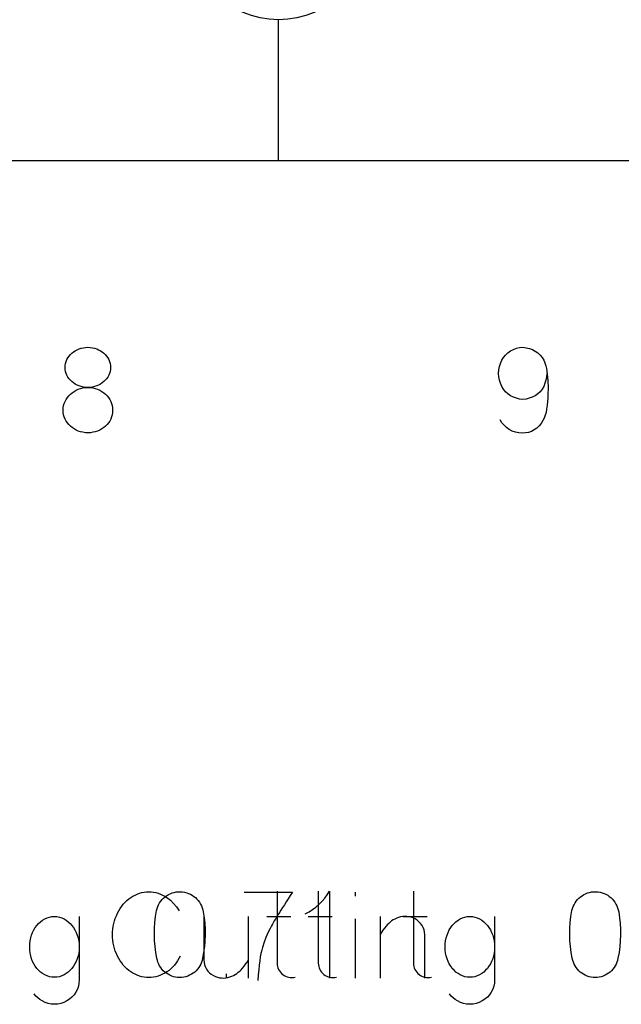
# Model space of a CAD drawing. Header units: inches. Extents: x 1880 to 2363, y -453 to -54.
# Tile 557 of 656: x 1904.664 to 1904.871, y -68.232 to -67.893. Entities that reach past the tile are written whole.
import ezdxf

# ---------------------------------------------------------------- set-up
doc = ezdxf.new("R2010")
doc.units = ezdxf.units.IN
doc.header["$LTSCALE"] = 0.5
doc.header["$MEASUREMENT"] = 0
doc.layers.add('APP-M-S', color=30, linetype='Continuous')

msp = doc.modelspace()

# ---------------------------------------------------------------- linework, layer by layer
at = {"color": 7, "linetype": 'Continuous'}
for p, q in [((1904.68144, -68.00807), (1904.68194, -68.00757)), ((1904.68194, -68.00757), (1904.68249, -68.00712)), ((1904.68249, -68.00712), (1904.68309, -68.00672)), ((1904.68309, -68.00672), (1904.68373, -68.00637)), ((1904.68373, -68.00637), (1904.68442, -68.00608)), ((1904.68442, -68.00608), (1904.68515, -68.00584)), ((1904.68515, -68.00584), (1904.6859, -68.00567)), ((1904.6859, -68.00567), (1904.68668, -68.00557)), ((1904.68668, -68.00557), (1904.68747, -68.00554)), ((1904.68747, -68.00554), (1904.68827, -68.00557)), ((1904.68827, -68.00557), (1904.68904, -68.00567)), ((1904.68904, -68.00567), (1904.68978, -68.00584)), ((1904.68978, -68.00584), (1904.6905, -68.00608)), ((1904.6905, -68.00608), (1904.69118, -68.00637)), ((1904.69118, -68.00637), (1904.69181, -68.00672)), ((1904.69181, -68.00672), (1904.69241, -68.00712)), ((1904.69241, -68.00712), (1904.69296, -68.00757)), ((1904.69296, -68.00757), (1904.69346, -68.00807)), ((1904.83153, -68.00819), (1904.83233, -68.00744)), ((1904.83233, -68.00744), (1904.83324, -68.00678)), ((1904.83324, -68.00678), (1904.83423, -68.00626)), ((1904.83423, -68.00626), (1904.83527, -68.00587)), ((1904.83527, -68.00587), (1904.83635, -68.00563)), ((1904.83635, -68.00563), (1904.83749, -68.00554)), ((1904.83749, -68.00554), (1904.83866, -68.00566)), ((1904.83866, -68.00566), (1904.83976, -68.00593)), ((1904.83976, -68.00593), (1904.8408, -68.00632)), ((1904.8408, -68.00632), (1904.84177, -68.00684)), ((1904.84177, -68.00684), (1904.84267, -68.00749)), ((1904.84267, -68.00749), (1904.84345, -68.00823)), ((1904.67979, -68.01109), (1904.67999, -68.01043)), ((1904.67999, -68.01043), (1904.68026, -68.00979)), ((1904.68026, -68.00979), (1904.6806, -68.00918)), ((1904.6806, -68.00918), (1904.68099, -68.0086)), ((1904.68099, -68.0086), (1904.68144, -68.00807)), ((1904.69346, -68.00807), (1904.69391, -68.0086)), ((1904.69391, -68.0086), (1904.6943, -68.00918)), ((1904.6943, -68.00918), (1904.69464, -68.00979)), ((1904.69464, -68.00979), (1904.69491, -68.01043)), ((1904.69491, -68.01043), (1904.69511, -68.01109)), ((1904.82975, -68.01109), (1904.83024, -68.01002)), ((1904.83024, -68.01002), (1904.83083, -68.00905)), ((1904.83083, -68.00905), (1904.83153, -68.00819)), ((1904.84345, -68.00823), (1904.84413, -68.00907)), ((1904.84413, -68.00907), (1904.8447, -68.01002)), ((1904.8447, -68.01002), (1904.84497, -68.01057)), ((1904.84497, -68.01057), (1904.84522, -68.01122)), ((1904.67964, -68.01246), (1904.67968, -68.01177)), ((1904.67968, -68.01318), (1904.67964, -68.01246)), ((1904.67968, -68.01177), (1904.67979, -68.01109)), ((1904.67979, -68.01386), (1904.67968, -68.01318)), ((1904.67999, -68.01454), (1904.67979, -68.01386)), ((1904.69511, -68.01386), (1904.69491, -68.01454)), ((1904.69511, -68.01109), (1904.69523, -68.01177)), ((1904.69523, -68.01318), (1904.69511, -68.01386)), ((1904.69523, -68.01177), (1904.69526, -68.01246)), ((1904.69526, -68.01246), (1904.69523, -68.01318)), ((1904.82912, -68.01451), (1904.82919, -68.01334)), ((1904.82919, -68.01334), (1904.8294, -68.01219)), ((1904.8294, -68.01219), (1904.82975, -68.01109)), ((1904.84522, -68.01122), (1904.84544, -68.01196)), ((1904.84544, -68.01196), (1904.84563, -68.01279)), ((1904.84563, -68.01279), (1904.8458, -68.01372)), ((1904.8458, -68.01372), (1904.84593, -68.01474)), ((1904.68026, -68.01518), (1904.67999, -68.01454)), ((1904.6806, -68.01579), (1904.68026, -68.01518)), ((1904.68099, -68.01635), (1904.6806, -68.01579)), ((1904.68144, -68.01689), (1904.68099, -68.01635)), ((1904.68194, -68.01737), (1904.68144, -68.01689)), ((1904.68249, -68.01781), (1904.68194, -68.01737)), ((1904.68309, -68.01821), (1904.68249, -68.01781)), ((1904.69241, -68.01781), (1904.69181, -68.01821)), ((1904.69296, -68.01737), (1904.69241, -68.01781)), ((1904.69346, -68.01689), (1904.69296, -68.01737)), ((1904.69391, -68.01635), (1904.69346, -68.01689)), ((1904.6943, -68.01579), (1904.69391, -68.01635)), ((1904.69464, -68.01518), (1904.6943, -68.01579)), ((1904.69491, -68.01454), (1904.69464, -68.01518)), ((1904.82919, -68.01569), (1904.82912, -68.01451)), ((1904.8294, -68.01683), (1904.82919, -68.01569)), ((1904.82975, -68.01794), (1904.8294, -68.01683)), ((1904.84542, -68.01687), (1904.84511, -68.01795)), ((1904.84564, -68.01577), (1904.84542, -68.01687)), ((1904.84574, -68.01466), (1904.84564, -68.01577)), ((1904.84593, -68.01474), (1904.84603, -68.01586)), ((1904.84603, -68.01586), (1904.84611, -68.01706)), ((1904.84611, -68.01706), (1904.84618, -68.01947)), ((1904.68142, -68.02168), (1904.68202, -68.02118)), ((1904.68202, -68.02118), (1904.68268, -68.02073)), ((1904.68268, -68.02073), (1904.68339, -68.02034)), ((1904.68373, -68.01855), (1904.68309, -68.01821)), ((1904.68339, -68.02034), (1904.68413, -68.02)), ((1904.68442, -68.01884), (1904.68373, -68.01855)), ((1904.68413, -68.02), (1904.68493, -68.01973)), ((1904.68515, -68.01907), (1904.68442, -68.01884)), ((1904.68493, -68.01973), (1904.68575, -68.01954)), ((1904.6859, -68.01924), (1904.68515, -68.01907)), ((1904.68575, -68.01954), (1904.6866, -68.01942)), ((1904.68668, -68.01934), (1904.6859, -68.01924)), ((1904.6866, -68.01942), (1904.68747, -68.01938)), ((1904.68747, -68.01938), (1904.68668, -68.01934)), ((1904.68827, -68.01934), (1904.68747, -68.01938)), ((1904.68747, -68.01938), (1904.68835, -68.01942)), ((1904.68904, -68.01924), (1904.68827, -68.01934)), ((1904.68835, -68.01942), (1904.6892, -68.01954)), ((1904.68978, -68.01907), (1904.68904, -68.01924)), ((1904.6892, -68.01954), (1904.69002, -68.01973)), ((1904.6905, -68.01884), (1904.68978, -68.01907)), ((1904.69002, -68.01973), (1904.69081, -68.02)), ((1904.69118, -68.01855), (1904.6905, -68.01884)), ((1904.69081, -68.02), (1904.69156, -68.02034)), ((1904.69181, -68.01821), (1904.69118, -68.01855)), ((1904.69156, -68.02034), (1904.69226, -68.02073)), ((1904.69226, -68.02073), (1904.69292, -68.02118)), ((1904.69292, -68.02118), (1904.69352, -68.02168)), ((1904.83024, -68.01901), (1904.82975, -68.01794)), ((1904.83083, -68.01997), (1904.83024, -68.01901)), ((1904.83153, -68.02083), (1904.83083, -68.01997)), ((1904.83233, -68.02157), (1904.83153, -68.02083)), ((1904.84341, -68.02083), (1904.84261, -68.02157)), ((1904.8441, -68.01997), (1904.84341, -68.02083)), ((1904.8447, -68.01901), (1904.8441, -68.01997)), ((1904.84511, -68.01795), (1904.8447, -68.01901)), ((1904.84618, -68.01947), (1904.84615, -68.02181)), ((1904.67931, -68.0249), (1904.6796, -68.02417)), ((1904.6796, -68.02417), (1904.67996, -68.02348)), ((1904.67996, -68.02348), (1904.68039, -68.02283)), ((1904.68039, -68.02283), (1904.68087, -68.02223)), ((1904.68087, -68.02223), (1904.68142, -68.02168)), ((1904.69352, -68.02168), (1904.69407, -68.02223)), ((1904.69407, -68.02223), (1904.69456, -68.02283)), ((1904.69456, -68.02283), (1904.69499, -68.02348)), ((1904.69499, -68.02348), (1904.69535, -68.02417)), ((1904.69535, -68.02417), (1904.69564, -68.0249)), ((1904.83324, -68.02222), (1904.83233, -68.02157)), ((1904.83423, -68.02274), (1904.83324, -68.02222)), ((1904.83527, -68.02312), (1904.83423, -68.02274)), ((1904.83635, -68.02337), (1904.83527, -68.02312)), ((1904.83749, -68.02348), (1904.83635, -68.02337)), ((1904.83861, -68.02337), (1904.83749, -68.02348)), ((1904.83968, -68.02312), (1904.83861, -68.02337)), ((1904.84071, -68.02274), (1904.83968, -68.02312)), ((1904.84169, -68.02222), (1904.84071, -68.02274)), ((1904.84261, -68.02157), (1904.84169, -68.02222)), ((1904.84599, -68.02424), (1904.84586, -68.02554)), ((1904.84609, -68.02299), (1904.84599, -68.02424)), ((1904.84615, -68.02181), (1904.84609, -68.02299)), ((1904.67894, -68.02721), (1904.67898, -68.02641)), ((1904.67898, -68.02801), (1904.67894, -68.02721)), ((1904.67898, -68.02641), (1904.6791, -68.02565)), ((1904.6791, -68.02565), (1904.67931, -68.0249)), ((1904.69564, -68.0249), (1904.69584, -68.02565)), ((1904.69584, -68.02565), (1904.69597, -68.02641)), ((1904.69597, -68.02641), (1904.69601, -68.02721)), ((1904.69601, -68.02721), (1904.69597, -68.02801)), ((1904.84549, -68.02797), (1904.84521, -68.02897)), ((1904.84569, -68.02692), (1904.84549, -68.02797)), ((1904.84586, -68.02554), (1904.84569, -68.02692)), ((1904.6791, -68.02878), (1904.67898, -68.02801)), ((1904.67931, -68.02954), (1904.6791, -68.02878)), ((1904.6796, -68.03026), (1904.67931, -68.02954)), ((1904.67996, -68.03095), (1904.6796, -68.03026)), ((1904.68039, -68.03159), (1904.67996, -68.03095)), ((1904.69499, -68.03095), (1904.69456, -68.03159)), ((1904.69535, -68.03026), (1904.69499, -68.03095)), ((1904.69564, -68.02954), (1904.69535, -68.03026)), ((1904.69584, -68.02878), (1904.69564, -68.02954)), ((1904.69597, -68.02801), (1904.69584, -68.02878)), ((1904.8303, -68.03153), (1904.8297, -68.03053)), ((1904.84441, -68.03082), (1904.84384, -68.03178)), ((1904.84485, -68.02992), (1904.84441, -68.03082)), ((1904.84521, -68.02897), (1904.84485, -68.02992)), ((1904.68087, -68.03219), (1904.68039, -68.03159)), ((1904.68142, -68.03274), (1904.68087, -68.03219)), ((1904.68202, -68.03324), (1904.68142, -68.03274)), ((1904.68268, -68.03369), (1904.68202, -68.03324)), ((1904.68339, -68.03407), (1904.68268, -68.03369)), ((1904.68413, -68.0344), (1904.68339, -68.03407)), ((1904.68493, -68.03467), (1904.68413, -68.0344)), ((1904.68575, -68.03485), (1904.68493, -68.03467)), ((1904.69002, -68.03467), (1904.6892, -68.03485)), ((1904.69081, -68.0344), (1904.69002, -68.03467)), ((1904.69156, -68.03407), (1904.69081, -68.0344)), ((1904.69226, -68.03369), (1904.69156, -68.03407)), ((1904.69292, -68.03324), (1904.69226, -68.03369)), ((1904.69352, -68.03274), (1904.69292, -68.03324)), ((1904.69407, -68.03219), (1904.69352, -68.03274)), ((1904.69456, -68.03159), (1904.69407, -68.03219)), ((1904.83102, -68.03243), (1904.8303, -68.03153)), ((1904.83185, -68.03321), (1904.83102, -68.03243)), ((1904.8328, -68.03389), (1904.83185, -68.03321)), ((1904.83384, -68.03443), (1904.8328, -68.03389)), ((1904.83493, -68.03482), (1904.83384, -68.03443)), ((1904.84046, -68.03451), (1904.83943, -68.03487)), ((1904.84144, -68.03401), (1904.84046, -68.03451)), ((1904.84235, -68.03337), (1904.84144, -68.03401)), ((1904.84315, -68.03263), (1904.84235, -68.03337)), ((1904.84384, -68.03178), (1904.84315, -68.03263)), ((1904.6866, -68.03497), (1904.68575, -68.03485)), ((1904.68747, -68.035), (1904.6866, -68.03497)), ((1904.68835, -68.03497), (1904.68747, -68.035)), ((1904.6892, -68.03485), (1904.68835, -68.03497)), ((1904.83606, -68.03505), (1904.83493, -68.03482)), ((1904.83724, -68.03513), (1904.83606, -68.03505)), ((1904.83836, -68.03508), (1904.83724, -68.03513)), ((1904.83943, -68.03487), (1904.83836, -68.03508)), ((1904.70373, -68.19439), (1904.70449, -68.19405)), ((1904.70449, -68.19405), (1904.70527, -68.19377)), ((1904.70527, -68.19377), (1904.70606, -68.19356)), ((1904.70606, -68.19356), (1904.70686, -68.19341)), ((1904.70686, -68.19341), (1904.70767, -68.19332)), ((1904.70767, -68.19332), (1904.70849, -68.19329)), ((1904.70849, -68.19329), (1904.70931, -68.19332)), ((1904.70931, -68.19332), (1904.71013, -68.19341)), ((1904.71013, -68.19341), (1904.71093, -68.19356)), ((1904.71093, -68.19356), (1904.71171, -68.19377)), ((1904.71171, -68.19377), (1904.71249, -68.19405)), ((1904.71249, -68.19405), (1904.71325, -68.19439)), ((1904.71463, -68.19462), (1904.71523, -68.19426)), ((1904.71523, -68.19426), (1904.71587, -68.19395)), ((1904.71587, -68.19395), (1904.71653, -68.19368)), ((1904.71653, -68.19368), (1904.71722, -68.19347)), ((1904.71722, -68.19347), (1904.71793, -68.19334)), ((1904.71793, -68.19334), (1904.71866, -68.19326)), ((1904.71866, -68.19326), (1904.71939, -68.19325)), ((1904.71939, -68.19325), (1904.72013, -68.1933)), ((1904.72013, -68.1933), (1904.72084, -68.19341)), ((1904.72084, -68.19341), (1904.72154, -68.19359)), ((1904.72154, -68.19359), (1904.72221, -68.19383)), ((1904.72221, -68.19383), (1904.72286, -68.19412)), ((1904.72286, -68.19412), (1904.72346, -68.19446)), ((1904.74136, -68.19346), (1904.75801, -68.19346)), ((1904.75275, -68.19308), (1904.75275, -68.21786)), ((1904.75801, -68.19346), (1904.75726, -68.1946)), ((1904.76695, -68.19308), (1904.76695, -68.21786)), ((1904.7692, -68.19546), (1904.77005, -68.19429)), ((1904.77005, -68.19429), (1904.77082, -68.19304)), ((1904.77082, -68.19304), (1904.77082, -68.22304)), ((1904.77969, -68.19346), (1904.77969, -68.19474)), ((1904.79978, -68.19308), (1904.79978, -68.21786)), ((1904.85792, -68.19462), (1904.85852, -68.19426)), ((1904.85852, -68.19426), (1904.85915, -68.19395)), ((1904.85915, -68.19395), (1904.85982, -68.19368)), ((1904.85982, -68.19368), (1904.86051, -68.19347)), ((1904.86051, -68.19347), (1904.86122, -68.19334)), ((1904.86122, -68.19334), (1904.86194, -68.19326)), ((1904.86194, -68.19326), (1904.86268, -68.19325)), ((1904.86268, -68.19325), (1904.86342, -68.1933)), ((1904.86342, -68.1933), (1904.86413, -68.19341)), ((1904.86413, -68.19341), (1904.86482, -68.19359)), ((1904.86482, -68.19359), (1904.8655, -68.19383)), ((1904.8655, -68.19383), (1904.86614, -68.19412)), ((1904.86614, -68.19412), (1904.86675, -68.19446)), ((1904.69912, -68.19829), (1904.69967, -68.19759)), ((1904.69967, -68.19759), (1904.70026, -68.19693)), ((1904.70026, -68.19693), (1904.70088, -68.19632)), ((1904.70088, -68.19632), (1904.70154, -68.19576)), ((1904.70154, -68.19576), (1904.70223, -68.19524)), ((1904.70223, -68.19524), (1904.70298, -68.19478)), ((1904.70298, -68.19478), (1904.70373, -68.19439)), ((1904.71156, -68.19837), (1904.71185, -68.19772)), ((1904.71185, -68.19772), (1904.7122, -68.19711)), ((1904.7122, -68.19711), (1904.71261, -68.19653)), ((1904.71261, -68.19653), (1904.71306, -68.19599)), ((1904.71306, -68.19599), (1904.71354, -68.19549)), ((1904.71325, -68.19439), (1904.71401, -68.19478)), ((1904.71354, -68.19549), (1904.71407, -68.19503)), ((1904.71401, -68.19478), (1904.71475, -68.19524)), ((1904.71407, -68.19503), (1904.71463, -68.19462)), ((1904.71475, -68.19524), (1904.71596, -68.1962)), ((1904.71596, -68.1962), (1904.71705, -68.19729)), ((1904.71705, -68.19729), (1904.71803, -68.19852)), ((1904.72346, -68.19446), (1904.72404, -68.19486)), ((1904.72404, -68.19486), (1904.72457, -68.1953)), ((1904.72457, -68.1953), (1904.72507, -68.19579)), ((1904.72507, -68.19579), (1904.72553, -68.19632)), ((1904.72553, -68.19632), (1904.72594, -68.19689)), ((1904.72594, -68.19689), (1904.72631, -68.1975)), ((1904.72631, -68.1975), (1904.72663, -68.19814)), ((1904.75524, -68.19774), (1904.75464, -68.19868)), ((1904.75588, -68.19674), (1904.75524, -68.19774)), ((1904.75656, -68.1957), (1904.75588, -68.19674)), ((1904.75726, -68.1946), (1904.75656, -68.1957)), ((1904.76614, -68.19855), (1904.76723, -68.1976)), ((1904.76723, -68.1976), (1904.76826, -68.19657)), ((1904.76826, -68.19657), (1904.7692, -68.19546)), ((1904.85484, -68.19837), (1904.85514, -68.19772)), ((1904.85514, -68.19772), (1904.85549, -68.19711)), ((1904.85549, -68.19711), (1904.85589, -68.19653)), ((1904.85589, -68.19653), (1904.85634, -68.19599)), ((1904.85634, -68.19599), (1904.85683, -68.19549)), ((1904.85683, -68.19549), (1904.85735, -68.19503)), ((1904.85735, -68.19503), (1904.85792, -68.19462)), ((1904.86675, -68.19446), (1904.86732, -68.19486)), ((1904.86732, -68.19486), (1904.86786, -68.1953)), ((1904.86786, -68.1953), (1904.86836, -68.19579)), ((1904.86836, -68.19579), (1904.86881, -68.19632)), ((1904.86881, -68.19632), (1904.86922, -68.19689)), ((1904.86922, -68.19689), (1904.8696, -68.1975)), ((1904.8696, -68.1975), (1904.86992, -68.19814)), ((1904.69728, -68.20154), (1904.69768, -68.20067)), ((1904.69768, -68.20067), (1904.69812, -68.19983)), ((1904.69812, -68.19983), (1904.6986, -68.19904)), ((1904.6986, -68.19904), (1904.69912, -68.19829)), ((1904.7108, -68.20182), (1904.71114, -68.19976)), ((1904.71114, -68.19976), (1904.71132, -68.19905)), ((1904.71132, -68.19905), (1904.71156, -68.19837)), ((1904.71803, -68.19852), (1904.7189, -68.19988)), ((1904.72663, -68.19814), (1904.7269, -68.19881)), ((1904.7269, -68.19881), (1904.72711, -68.1995)), ((1904.72711, -68.1995), (1904.72726, -68.20021)), ((1904.72726, -68.20021), (1904.72756, -68.20221)), ((1904.75354, -68.20043), (1904.75304, -68.20123)), ((1904.75407, -68.19958), (1904.75354, -68.20043)), ((1904.75464, -68.19868), (1904.75407, -68.19958)), ((1904.76245, -68.20083), (1904.76375, -68.20016)), ((1904.76375, -68.20016), (1904.76497, -68.1994)), ((1904.76497, -68.1994), (1904.76614, -68.19855)), ((1904.85409, -68.20182), (1904.85443, -68.19976)), ((1904.85443, -68.19976), (1904.8546, -68.19905)), ((1904.8546, -68.19905), (1904.85484, -68.19837)), ((1904.86992, -68.19814), (1904.87019, -68.19881)), ((1904.87019, -68.19881), (1904.8704, -68.1995)), ((1904.8704, -68.1995), (1904.87055, -68.20021)), ((1904.87055, -68.20021), (1904.87084, -68.20221)), ((1904.66988, -68.20488), (1904.67048, -68.2042)), ((1904.67048, -68.2042), (1904.67114, -68.20359)), ((1904.67114, -68.20359), (1904.67184, -68.20307)), ((1904.67184, -68.20307), (1904.67259, -68.20262)), ((1904.67259, -68.20262), (1904.67339, -68.20225)), ((1904.67339, -68.20225), (1904.67421, -68.20199)), ((1904.67421, -68.20199), (1904.67506, -68.20184)), ((1904.67506, -68.20184), (1904.67593, -68.20178)), ((1904.67593, -68.20178), (1904.67681, -68.20184)), ((1904.67681, -68.20184), (1904.67766, -68.20199)), ((1904.67766, -68.20199), (1904.67848, -68.20225)), ((1904.67848, -68.20225), (1904.67927, -68.20262)), ((1904.67927, -68.20262), (1904.68002, -68.20307)), ((1904.68002, -68.20307), (1904.68072, -68.20359)), ((1904.68072, -68.20359), (1904.68137, -68.2042)), ((1904.68137, -68.2042), (1904.68198, -68.20488)), ((1904.68447, -68.20178), (1904.68447, -68.22367)), ((1904.69622, -68.20519), (1904.6964, -68.20426)), ((1904.6964, -68.20426), (1904.69664, -68.20334)), ((1904.69664, -68.20334), (1904.69693, -68.20244)), ((1904.69693, -68.20244), (1904.69728, -68.20154)), ((1904.71042, -68.20593), (1904.71056, -68.20388)), ((1904.71056, -68.20388), (1904.7108, -68.20182)), ((1904.72745, -68.20178), (1904.72745, -68.21678)), ((1904.72756, -68.20221), (1904.72776, -68.20421)), ((1904.72776, -68.20421), (1904.72787, -68.20621)), ((1904.74286, -68.22304), (1904.74286, -68.20178)), ((1904.74919, -68.20183), (1904.75752, -68.20183)), ((1904.7511, -68.20449), (1904.75081, -68.20501)), ((1904.75142, -68.20394), (1904.7511, -68.20449)), ((1904.75177, -68.20333), (1904.75142, -68.20394)), ((1904.75216, -68.20268), (1904.75177, -68.20333)), ((1904.75258, -68.20198), (1904.75216, -68.20268)), ((1904.75304, -68.20123), (1904.75258, -68.20198)), ((1904.76339, -68.20183), (1904.77171, -68.20183)), ((1904.77969, -68.20262), (1904.77969, -68.22304)), ((1904.78824, -68.20178), (1904.78824, -68.22304)), ((1904.79122, -68.20416), (1904.79075, -68.20463)), ((1904.79171, -68.20373), (1904.79122, -68.20416)), ((1904.79224, -68.20334), (1904.79171, -68.20373)), ((1904.79279, -68.20298), (1904.79224, -68.20334)), ((1904.79337, -68.20267), (1904.79279, -68.20298)), ((1904.79399, -68.2024), (1904.79337, -68.20267)), ((1904.79462, -68.20216), (1904.79399, -68.2024)), ((1904.79533, -68.20196), (1904.79462, -68.20216)), ((1904.79605, -68.20184), (1904.79533, -68.20196)), ((1904.79677, -68.20179), (1904.79605, -68.20184)), ((1904.79621, -68.20183), (1904.80454, -68.20183)), ((1904.7975, -68.20181), (1904.79677, -68.20179)), ((1904.79822, -68.2019), (1904.7975, -68.20181)), ((1904.79894, -68.20206), (1904.79822, -68.2019)), ((1904.79963, -68.2023), (1904.79894, -68.20206)), ((1904.8003, -68.20262), (1904.79963, -68.2023)), ((1904.80102, -68.20307), (1904.8003, -68.20262)), ((1904.80167, -68.20359), (1904.80102, -68.20307)), ((1904.80223, -68.2042), (1904.80167, -68.20359)), ((1904.80272, -68.20488), (1904.80223, -68.2042)), ((1904.81316, -68.20488), (1904.81377, -68.2042)), ((1904.81377, -68.2042), (1904.81442, -68.20359)), ((1904.81442, -68.20359), (1904.81513, -68.20307)), ((1904.81513, -68.20307), (1904.81588, -68.20262)), ((1904.81588, -68.20262), (1904.81667, -68.20225)), ((1904.81667, -68.20225), (1904.81749, -68.20199)), ((1904.81749, -68.20199), (1904.81834, -68.20184)), ((1904.81834, -68.20184), (1904.81922, -68.20178)), ((1904.81922, -68.20178), (1904.82009, -68.20184)), ((1904.82009, -68.20184), (1904.82095, -68.20199)), ((1904.82095, -68.20199), (1904.82176, -68.20225)), ((1904.82176, -68.20225), (1904.82255, -68.20262)), ((1904.82255, -68.20262), (1904.8233, -68.20307)), ((1904.8233, -68.20307), (1904.82401, -68.20359)), ((1904.82401, -68.20359), (1904.82466, -68.2042)), ((1904.82466, -68.2042), (1904.82526, -68.20488)), ((1904.82776, -68.20178), (1904.82776, -68.22367)), ((1904.85371, -68.20593), (1904.85385, -68.20388)), ((1904.85385, -68.20388), (1904.85409, -68.20182)), ((1904.87084, -68.20221), (1904.87105, -68.20421)), ((1904.87105, -68.20421), (1904.87116, -68.20621)), ((1904.66806, -68.20821), (1904.66842, -68.20729)), ((1904.66842, -68.20729), (1904.66885, -68.20642)), ((1904.66885, -68.20642), (1904.66933, -68.20562)), ((1904.66933, -68.20562), (1904.66988, -68.20488)), ((1904.68198, -68.20488), (1904.68253, -68.20562)), ((1904.68253, -68.20562), (1904.68301, -68.20642)), ((1904.68301, -68.20642), (1904.68344, -68.20729)), ((1904.68344, -68.20729), (1904.68381, -68.20821)), ((1904.69598, -68.20808), (1904.696, -68.20711)), ((1904.696, -68.20711), (1904.69608, -68.20614)), ((1904.69608, -68.20614), (1904.69622, -68.20519)), ((1904.71039, -68.20799), (1904.71042, -68.20593)), ((1904.72787, -68.20621), (1904.72789, -68.2082)), ((1904.74959, -68.2074), (1904.7489, -68.20901)), ((1904.75035, -68.20589), (1904.74959, -68.2074)), ((1904.75056, -68.20547), (1904.75035, -68.20589)), ((1904.75081, -68.20501), (1904.75056, -68.20547)), ((1904.78925, -68.20653), (1904.78824, -68.20804)), ((1904.79031, -68.20514), (1904.78925, -68.20653)), ((1904.79075, -68.20463), (1904.79031, -68.20514)), ((1904.80312, -68.20561), (1904.80272, -68.20488)), ((1904.8034, -68.20638), (1904.80312, -68.20561)), ((1904.80358, -68.20719), (1904.8034, -68.20638)), ((1904.80366, -68.20804), (1904.80358, -68.20719)), ((1904.81134, -68.20821), (1904.81171, -68.20729)), ((1904.81171, -68.20729), (1904.81213, -68.20642)), ((1904.81213, -68.20642), (1904.81262, -68.20562)), ((1904.81262, -68.20562), (1904.81316, -68.20488)), ((1904.82526, -68.20488), (1904.82581, -68.20562)), ((1904.82581, -68.20562), (1904.8263, -68.20642)), ((1904.8263, -68.20642), (1904.82672, -68.20729)), ((1904.82672, -68.20729), (1904.82709, -68.20821)), ((1904.85367, -68.20799), (1904.85371, -68.20593)), ((1904.87116, -68.20621), (1904.87117, -68.2082)), ((1904.6674, -68.21227), (1904.66744, -68.21121)), ((1904.66744, -68.21121), (1904.66756, -68.21018)), ((1904.66756, -68.21018), (1904.66777, -68.20918)), ((1904.66777, -68.20918), (1904.66806, -68.20821)), ((1904.68381, -68.20821), (1904.6841, -68.20918)), ((1904.6841, -68.20918), (1904.6843, -68.21018)), ((1904.6843, -68.21018), (1904.68443, -68.21121)), ((1904.68443, -68.21121), (1904.68447, -68.21227)), ((1904.696, -68.20905), (1904.69598, -68.20808)), ((1904.69608, -68.21001), (1904.696, -68.20905)), ((1904.69622, -68.21095), (1904.69608, -68.21001)), ((1904.6964, -68.21187), (1904.69622, -68.21095)), ((1904.71045, -68.21005), (1904.71039, -68.20799)), ((1904.71063, -68.2121), (1904.71045, -68.21005)), ((1904.72781, -68.21019), (1904.72764, -68.21219)), ((1904.72789, -68.2082), (1904.72781, -68.21019)), ((1904.74827, -68.2107), (1904.7477, -68.21248)), ((1904.7489, -68.20901), (1904.74827, -68.2107)), ((1904.80365, -68.22304), (1904.80366, -68.20804)), ((1904.81068, -68.21227), (1904.81072, -68.21121)), ((1904.81072, -68.21121), (1904.81085, -68.21018)), ((1904.81085, -68.21018), (1904.81105, -68.20918)), ((1904.81105, -68.20918), (1904.81134, -68.20821)), ((1904.82709, -68.20821), (1904.82738, -68.20918)), ((1904.82738, -68.20918), (1904.82759, -68.21018)), ((1904.82759, -68.21018), (1904.82771, -68.21121)), ((1904.82771, -68.21121), (1904.82776, -68.21227)), ((1904.85374, -68.21005), (1904.85367, -68.20799)), ((1904.85391, -68.2121), (1904.85374, -68.21005)), ((1904.8711, -68.21019), (1904.87092, -68.21219)), ((1904.87117, -68.2082), (1904.8711, -68.21019)), ((1904.66744, -68.21335), (1904.6674, -68.21227)), ((1904.66756, -68.21439), (1904.66744, -68.21335)), ((1904.66777, -68.2154), (1904.66756, -68.21439)), ((1904.6843, -68.21439), (1904.6841, -68.2154)), ((1904.68443, -68.21335), (1904.6843, -68.21439)), ((1904.68447, -68.21227), (1904.68443, -68.21335)), ((1904.69664, -68.21279), (1904.6964, -68.21187)), ((1904.69693, -68.2137), (1904.69664, -68.21279)), ((1904.69728, -68.21458), (1904.69693, -68.2137)), ((1904.69768, -68.21546), (1904.69728, -68.21458)), ((1904.7109, -68.21416), (1904.71063, -68.2121)), ((1904.71127, -68.21621), (1904.7109, -68.21416)), ((1904.72737, -68.21418), (1904.72702, -68.21617)), ((1904.72764, -68.21219), (1904.72737, -68.21418)), ((1904.74717, -68.21452), (1904.74694, -68.21573)), ((1904.74742, -68.21343), (1904.74717, -68.21452)), ((1904.7477, -68.21248), (1904.74742, -68.21343)), ((1904.81072, -68.21335), (1904.81068, -68.21227)), ((1904.81085, -68.21439), (1904.81072, -68.21335)), ((1904.81105, -68.2154), (1904.81085, -68.21439)), ((1904.82759, -68.21439), (1904.82738, -68.2154)), ((1904.82771, -68.21335), (1904.82759, -68.21439)), ((1904.82776, -68.21227), (1904.82771, -68.21335)), ((1904.85418, -68.21416), (1904.85391, -68.2121)), ((1904.85455, -68.21621), (1904.85418, -68.21416)), ((1904.87066, -68.21418), (1904.8703, -68.21617)), ((1904.87092, -68.21219), (1904.87066, -68.21418)), ((1904.66806, -68.21637), (1904.66777, -68.2154)), ((1904.66842, -68.21729), (1904.66806, -68.21637)), ((1904.66885, -68.21815), (1904.66842, -68.21729)), ((1904.68344, -68.21729), (1904.68301, -68.21815)), ((1904.68381, -68.21637), (1904.68344, -68.21729)), ((1904.6841, -68.2154), (1904.68381, -68.21637)), ((1904.69812, -68.2163), (1904.69768, -68.21546)), ((1904.6986, -68.21709), (1904.69812, -68.2163)), ((1904.69912, -68.21783), (1904.6986, -68.21709)), ((1904.69967, -68.21853), (1904.69912, -68.21783)), ((1904.71143, -68.21692), (1904.71127, -68.21621)), ((1904.71163, -68.21759), (1904.71143, -68.21692)), ((1904.7119, -68.21824), (1904.71163, -68.21759)), ((1904.71786, -68.21782), (1904.71732, -68.21853)), ((1904.71838, -68.21708), (1904.71786, -68.21782)), ((1904.71886, -68.21629), (1904.71838, -68.21708)), ((1904.71931, -68.21546), (1904.71886, -68.21629)), ((1904.72665, -68.21759), (1904.72638, -68.21824)), ((1904.72686, -68.21692), (1904.72665, -68.21759)), ((1904.72702, -68.21621), (1904.72686, -68.21692)), ((1904.72745, -68.21678), (1904.72752, -68.21763)), ((1904.72752, -68.21763), (1904.7277, -68.21845)), ((1904.74185, -68.21824), (1904.74236, -68.21752)), ((1904.74236, -68.21752), (1904.74286, -68.21678)), ((1904.74674, -68.21708), (1904.74656, -68.21856)), ((1904.74694, -68.21573), (1904.74674, -68.21708)), ((1904.75275, -68.21786), (1904.75278, -68.21844)), ((1904.76695, -68.21786), (1904.76698, -68.21844)), ((1904.79978, -68.21786), (1904.79981, -68.21844)), ((1904.81134, -68.21637), (1904.81105, -68.2154)), ((1904.81171, -68.21729), (1904.81134, -68.21637)), ((1904.81213, -68.21815), (1904.81171, -68.21729)), ((1904.82672, -68.21729), (1904.8263, -68.21815)), ((1904.82709, -68.21637), (1904.82672, -68.21729)), ((1904.82738, -68.2154), (1904.82709, -68.21637)), ((1904.85471, -68.21692), (1904.85455, -68.21621)), ((1904.85492, -68.21759), (1904.85471, -68.21692)), ((1904.85518, -68.21824), (1904.85492, -68.21759)), ((1904.86994, -68.21759), (1904.86967, -68.21824)), ((1904.87015, -68.21692), (1904.86994, -68.21759)), ((1904.8703, -68.21621), (1904.87015, -68.21692)), ((1904.66933, -68.21895), (1904.66885, -68.21815)), ((1904.66988, -68.21969), (1904.66933, -68.21895)), ((1904.67048, -68.22035), (1904.66988, -68.21969)), ((1904.67114, -68.22095), (1904.67048, -68.22035)), ((1904.67184, -68.22147), (1904.67114, -68.22095)), ((1904.67259, -68.22193), (1904.67184, -68.22147)), ((1904.68002, -68.22147), (1904.67927, -68.22193)), ((1904.68072, -68.22095), (1904.68002, -68.22147)), ((1904.68137, -68.22035), (1904.68072, -68.22095)), ((1904.68198, -68.21969), (1904.68137, -68.22035)), ((1904.68253, -68.21895), (1904.68198, -68.21969)), ((1904.68301, -68.21815), (1904.68253, -68.21895)), ((1904.70026, -68.21919), (1904.69967, -68.21853)), ((1904.70088, -68.21981), (1904.70026, -68.21919)), ((1904.70154, -68.22037), (1904.70088, -68.21981)), ((1904.70223, -68.22089), (1904.70154, -68.22037)), ((1904.70298, -68.22135), (1904.70223, -68.22089)), ((1904.70373, -68.22174), (1904.70298, -68.22135)), ((1904.71222, -68.21886), (1904.7119, -68.21824)), ((1904.7126, -68.21944), (1904.71222, -68.21886)), ((1904.71302, -68.21998), (1904.7126, -68.21944)), ((1904.71348, -68.22048), (1904.71302, -68.21998)), ((1904.71401, -68.22135), (1904.71325, -68.22174)), ((1904.71399, -68.22095), (1904.71348, -68.22048)), ((1904.71453, -68.22137), (1904.71399, -68.22095)), ((1904.71475, -68.22089), (1904.71401, -68.22135)), ((1904.71511, -68.22174), (1904.71453, -68.22137)), ((1904.71545, -68.22037), (1904.71475, -68.22089)), ((1904.71611, -68.2198), (1904.71545, -68.22037)), ((1904.71674, -68.21919), (1904.71611, -68.2198)), ((1904.71732, -68.21853), (1904.71674, -68.21919)), ((1904.72376, -68.22137), (1904.72318, -68.22174)), ((1904.7243, -68.22095), (1904.72376, -68.22137)), ((1904.72481, -68.22048), (1904.7243, -68.22095)), ((1904.72527, -68.21998), (1904.72481, -68.22048)), ((1904.72569, -68.21944), (1904.72527, -68.21998)), ((1904.72606, -68.21886), (1904.72569, -68.21944)), ((1904.72638, -68.21824), (1904.72606, -68.21886)), ((1904.7277, -68.21845), (1904.72798, -68.21922)), ((1904.72798, -68.21922), (1904.72836, -68.21996)), ((1904.72836, -68.21996), (1904.72884, -68.22063)), ((1904.72884, -68.22063), (1904.7294, -68.22123)), ((1904.7294, -68.22123), (1904.73004, -68.22174)), ((1904.73827, -68.2218), (1904.73882, -68.22145)), ((1904.73882, -68.22145), (1904.73935, -68.22105)), ((1904.73935, -68.22105), (1904.73985, -68.22062)), ((1904.73985, -68.22062), (1904.74032, -68.22015)), ((1904.74032, -68.22015), (1904.74075, -68.21964)), ((1904.74075, -68.21964), (1904.74132, -68.21894)), ((1904.74132, -68.21894), (1904.74185, -68.21824)), ((1904.7464, -68.22018), (1904.74625, -68.22196)), ((1904.74656, -68.21856), (1904.7464, -68.22018)), ((1904.75278, -68.21844), (1904.75288, -68.219)), ((1904.75288, -68.219), (1904.75303, -68.21954)), ((1904.75303, -68.21954), (1904.75325, -68.22006)), ((1904.75325, -68.22006), (1904.75352, -68.22056)), ((1904.75352, -68.22056), (1904.75386, -68.22101)), ((1904.75386, -68.22101), (1904.75425, -68.22143)), ((1904.75425, -68.22143), (1904.7547, -68.2218)), ((1904.76698, -68.21844), (1904.76707, -68.219)), ((1904.76707, -68.219), (1904.76723, -68.21954)), ((1904.76723, -68.21954), (1904.76744, -68.22006)), ((1904.76744, -68.22006), (1904.76772, -68.22056)), ((1904.76772, -68.22056), (1904.76806, -68.22101)), ((1904.76806, -68.22101), (1904.76845, -68.22143)), ((1904.76845, -68.22143), (1904.7689, -68.2218)), ((1904.79981, -68.21844), (1904.7999, -68.219)), ((1904.7999, -68.219), (1904.80006, -68.21954)), ((1904.80006, -68.21954), (1904.80027, -68.22006)), ((1904.80027, -68.22006), (1904.80055, -68.22056)), ((1904.80055, -68.22056), (1904.80089, -68.22101)), ((1904.80089, -68.22101), (1904.80128, -68.22143)), ((1904.80128, -68.22143), (1904.80172, -68.2218)), ((1904.81262, -68.21895), (1904.81213, -68.21815)), ((1904.81316, -68.21969), (1904.81262, -68.21895)), ((1904.81377, -68.22035), (1904.81316, -68.21969)), ((1904.81442, -68.22095), (1904.81377, -68.22035)), ((1904.81513, -68.22147), (1904.81442, -68.22095)), ((1904.81588, -68.22193), (1904.81513, -68.22147)), ((1904.8233, -68.22147), (1904.82255, -68.22193)), ((1904.82401, -68.22095), (1904.8233, -68.22147)), ((1904.82466, -68.22035), (1904.82401, -68.22095)), ((1904.82526, -68.21969), (1904.82466, -68.22035)), ((1904.82581, -68.21895), (1904.82526, -68.21969)), ((1904.8263, -68.21815), (1904.82581, -68.21895)), ((1904.85551, -68.21886), (1904.85518, -68.21824)), ((1904.85589, -68.21944), (1904.85551, -68.21886)), ((1904.85631, -68.21998), (1904.85589, -68.21944)), ((1904.85677, -68.22048), (1904.85631, -68.21998)), ((1904.85727, -68.22095), (1904.85677, -68.22048)), ((1904.85782, -68.22137), (1904.85727, -68.22095)), ((1904.85839, -68.22174), (1904.85782, -68.22137)), ((1904.86704, -68.22137), (1904.86647, -68.22174)), ((1904.86759, -68.22095), (1904.86704, -68.22137)), ((1904.86809, -68.22048), (1904.86759, -68.22095)), ((1904.86855, -68.21998), (1904.86809, -68.22048)), ((1904.86897, -68.21944), (1904.86855, -68.21998)), ((1904.86934, -68.21886), (1904.86897, -68.21944)), ((1904.86967, -68.21824), (1904.86934, -68.21886)), ((1904.67339, -68.22229), (1904.67259, -68.22193)), ((1904.67421, -68.22255), (1904.67339, -68.22229)), ((1904.67506, -68.2227), (1904.67421, -68.22255)), ((1904.67593, -68.22275), (1904.67506, -68.2227)), ((1904.67681, -68.2227), (1904.67593, -68.22275)), ((1904.67766, -68.22255), (1904.67681, -68.2227)), ((1904.67848, -68.22229), (1904.67766, -68.22255)), ((1904.67927, -68.22193), (1904.67848, -68.22229)), ((1904.6844, -68.22479), (1904.68418, -68.22586)), ((1904.68447, -68.22367), (1904.6844, -68.22479)), ((1904.70449, -68.22208), (1904.70373, -68.22174)), ((1904.70527, -68.22235), (1904.70449, -68.22208)), ((1904.70606, -68.22256), (1904.70527, -68.22235)), ((1904.70686, -68.22272), (1904.70606, -68.22256)), ((1904.70767, -68.22281), (1904.70686, -68.22272)), ((1904.70849, -68.22284), (1904.70767, -68.22281)), ((1904.70931, -68.22281), (1904.70849, -68.22284)), ((1904.71013, -68.22272), (1904.70931, -68.22281)), ((1904.71093, -68.22256), (1904.71013, -68.22272)), ((1904.71171, -68.22235), (1904.71093, -68.22256)), ((1904.71249, -68.22208), (1904.71171, -68.22235)), ((1904.71325, -68.22174), (1904.71249, -68.22208)), ((1904.71572, -68.22207), (1904.71511, -68.22174)), ((1904.71637, -68.22234), (1904.71572, -68.22207)), ((1904.71704, -68.22256), (1904.71637, -68.22234)), ((1904.71773, -68.22271), (1904.71704, -68.22256)), ((1904.71843, -68.22281), (1904.71773, -68.22271)), ((1904.71914, -68.22284), (1904.71843, -68.22281)), ((1904.71986, -68.22281), (1904.71914, -68.22284)), ((1904.72056, -68.22271), (1904.71986, -68.22281)), ((1904.72125, -68.22256), (1904.72056, -68.22271)), ((1904.72192, -68.22234), (1904.72125, -68.22256)), ((1904.72256, -68.22207), (1904.72192, -68.22234)), ((1904.72318, -68.22174), (1904.72256, -68.22207)), ((1904.73004, -68.22174), (1904.73077, -68.22217)), ((1904.73077, -68.22217), (1904.73144, -68.22249)), ((1904.73144, -68.22249), (1904.73213, -68.22273)), ((1904.73213, -68.22273), (1904.73283, -68.2229)), ((1904.73283, -68.2229), (1904.73356, -68.223)), ((1904.73356, -68.223), (1904.73429, -68.22302)), ((1904.73429, -68.22302), (1904.73502, -68.22297)), ((1904.73502, -68.22297), (1904.73574, -68.22284)), ((1904.7353, -68.22284), (1904.7353, -68.22155)), ((1904.73574, -68.22284), (1904.73644, -68.22263)), ((1904.73644, -68.22263), (1904.73708, -68.22239)), ((1904.73708, -68.22239), (1904.73769, -68.22211)), ((1904.73769, -68.22211), (1904.73827, -68.2218)), ((1904.74625, -68.22196), (1904.74612, -68.22387)), ((1904.7547, -68.2218), (1904.75517, -68.22213)), ((1904.75517, -68.22213), (1904.75566, -68.22239)), ((1904.75566, -68.22239), (1904.75618, -68.2226)), ((1904.75618, -68.2226), (1904.75672, -68.22275)), ((1904.75672, -68.22275), (1904.75729, -68.22284)), ((1904.75729, -68.22284), (1904.75786, -68.22287)), ((1904.75786, -68.22287), (1904.75843, -68.22282)), ((1904.75843, -68.22282), (1904.75901, -68.22271)), ((1904.7689, -68.2218), (1904.76936, -68.22213)), ((1904.76936, -68.22213), (1904.76986, -68.22239)), ((1904.76986, -68.22239), (1904.77038, -68.2226)), ((1904.77038, -68.2226), (1904.77092, -68.22275)), ((1904.77092, -68.22275), (1904.77149, -68.22284)), ((1904.77149, -68.22284), (1904.77205, -68.22287)), ((1904.77205, -68.22287), (1904.77262, -68.22282)), ((1904.77262, -68.22282), (1904.77321, -68.22271)), ((1904.80172, -68.2218), (1904.80219, -68.22213)), ((1904.80219, -68.22213), (1904.80269, -68.22239)), ((1904.80269, -68.22239), (1904.80321, -68.2226)), ((1904.80321, -68.2226), (1904.80375, -68.22275)), ((1904.80375, -68.22275), (1904.80431, -68.22284)), ((1904.80431, -68.22284), (1904.80488, -68.22287)), ((1904.80488, -68.22287), (1904.80545, -68.22282)), ((1904.80545, -68.22282), (1904.80604, -68.22271)), ((1904.81667, -68.22229), (1904.81588, -68.22193)), ((1904.81749, -68.22255), (1904.81667, -68.22229)), ((1904.81834, -68.2227), (1904.81749, -68.22255)), ((1904.81922, -68.22275), (1904.81834, -68.2227)), ((1904.82009, -68.2227), (1904.81922, -68.22275)), ((1904.82095, -68.22255), (1904.82009, -68.2227)), ((1904.82176, -68.22229), (1904.82095, -68.22255)), ((1904.82255, -68.22193), (1904.82176, -68.22229)), ((1904.82768, -68.22479), (1904.82747, -68.22586)), ((1904.82776, -68.22367), (1904.82768, -68.22479)), ((1904.859, -68.22207), (1904.85839, -68.22174)), ((1904.85965, -68.22234), (1904.859, -68.22207)), ((1904.86032, -68.22256), (1904.85965, -68.22234)), ((1904.86101, -68.22271), (1904.86032, -68.22256)), ((1904.86171, -68.22281), (1904.86101, -68.22271)), ((1904.86243, -68.22284), (1904.86171, -68.22281)), ((1904.86315, -68.22281), (1904.86243, -68.22284)), ((1904.86385, -68.22271), (1904.86315, -68.22281)), ((1904.86453, -68.22256), (1904.86385, -68.22271)), ((1904.8652, -68.22234), (1904.86453, -68.22256)), ((1904.86585, -68.22207), (1904.8652, -68.22234)), ((1904.86647, -68.22174), (1904.86585, -68.22207)), ((1904.68333, -68.22789), (1904.6827, -68.22881)), ((1904.68383, -68.2269), (1904.68333, -68.22789)), ((1904.68418, -68.22586), (1904.68383, -68.2269)), ((1904.82661, -68.22789), (1904.82599, -68.22881)), ((1904.82711, -68.2269), (1904.82661, -68.22789)), ((1904.82747, -68.22586), (1904.82711, -68.2269)), ((1904.66952, -68.22922), (1904.66893, -68.22847)), ((1904.67017, -68.22987), (1904.66952, -68.22922)), ((1904.67089, -68.23043), (1904.67017, -68.22987)), ((1904.67166, -68.23091), (1904.67089, -68.23043)), ((1904.67268, -68.23142), (1904.67166, -68.23091)), ((1904.67373, -68.23178), (1904.67268, -68.23142)), ((1904.67919, -68.23142), (1904.67814, -68.23178)), ((1904.6802, -68.23091), (1904.67919, -68.23142)), ((1904.68114, -68.23032), (1904.6802, -68.23091)), ((1904.68198, -68.22962), (1904.68114, -68.23032)), ((1904.6827, -68.22881), (1904.68198, -68.22962)), ((1904.8128, -68.22922), (1904.81222, -68.22847)), ((1904.81346, -68.22987), (1904.8128, -68.22922)), ((1904.81417, -68.23043), (1904.81346, -68.22987)), ((1904.81495, -68.23091), (1904.81417, -68.23043)), ((1904.81596, -68.23142), (1904.81495, -68.23091)), ((1904.81701, -68.23178), (1904.81596, -68.23142)), ((1904.82247, -68.23142), (1904.82143, -68.23178)), ((1904.82349, -68.23091), (1904.82247, -68.23142)), ((1904.82443, -68.23032), (1904.82349, -68.23091)), ((1904.82526, -68.22962), (1904.82443, -68.23032)), ((1904.82599, -68.22881), (1904.82526, -68.22962)), ((1904.67481, -68.23201), (1904.67373, -68.23178)), ((1904.67593, -68.23208), (1904.67481, -68.23201)), ((1904.67705, -68.23201), (1904.67593, -68.23208)), ((1904.67814, -68.23178), (1904.67705, -68.23201)), ((1904.8181, -68.23201), (1904.81701, -68.23178)), ((1904.81922, -68.23208), (1904.8181, -68.23201)), ((1904.82034, -68.23201), (1904.81922, -68.23208)), ((1904.82143, -68.23178), (1904.82034, -68.23201))]:
    msp.add_line(p, q, dxfattribs=at)
at = {"layer": 'APP-M-S', "linetype": 'Continuous', "lineweight": 25}
for p, q in [((1904.75324, -67.94107), (1904.75324, -67.89257)), ((1903.85324, -67.94107), (1906.55324, -67.94107))]:
    msp.add_line(p, q, dxfattribs=at)
msp.add_circle((1904.75324, -67.86107), 0.0315, dxfattribs=at)

doc.saveas('drawing.dxf')
